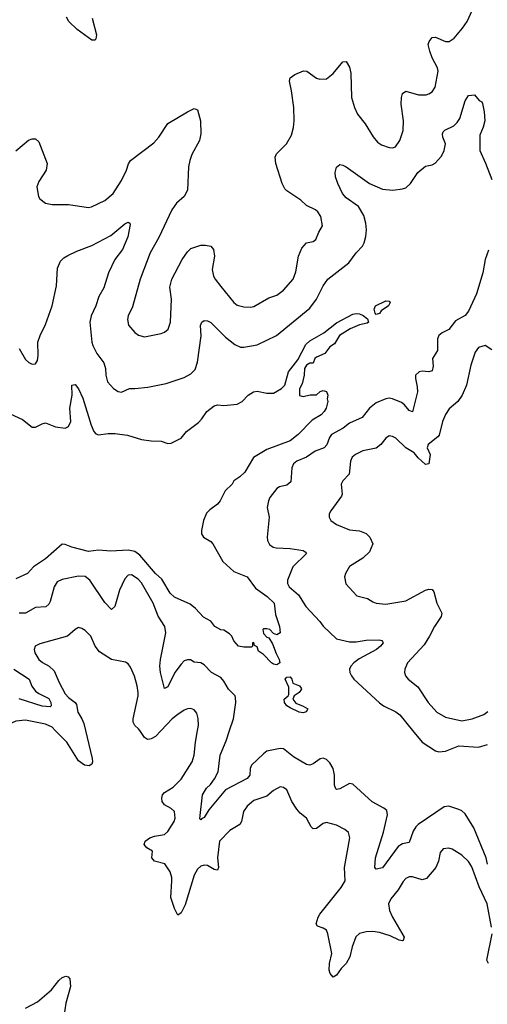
# Model space of a CAD drawing. Header units: inches. Extents: x 1834610 to 2027685, y 642842 to 774116.
# Tile 619 of 632: x 2014054 to 2016883, y 748343 to 754301. Entities that reach past the tile are written whole.
import ezdxf

# ---------------------------------------------------------------- set-up
doc = ezdxf.new("R2010")
doc.units = ezdxf.units.IN
doc.header["$MEASUREMENT"] = 0
doc.layers.add('C0714', color=7, linetype='Continuous')
doc.layers.add('C0715', color=7, linetype='Continuous')

msp = doc.modelspace()

# ---------------------------------------------------------------- linework, layer by layer
at = {"layer": 'C0714', "color": 5}
for points, elevation in [([(2014451.4, 750000), (2014491.6, 749830), (2014494, 749810), (2014490, 749796), (2014473.9, 749786.1), (2014446, 749790), (2014410, 749816.8), (2014339.4, 749930), (2014269.2, 750000)], 280), ([(2014909.6, 750000), (2014875.5, 749964.5), (2014850, 749948.7), (2014830, 749944.5), (2014820.5, 749950), (2014810, 749958.3), (2014780.4, 750000)], 280), ([(2016908.4, 748810), (2016881.6, 748950), (2016834.2, 749054.2), (2016790, 749174), (2016770, 749207.1), (2016730, 749246.4), (2016670, 749281.7), (2016650, 749288.2), (2016616.7, 749283.3), (2016597.7, 749262.3), (2016588.2, 749210), (2016572.3, 749170), (2016516.1, 749103.9), (2016490, 749096.5), (2016430, 749114.8), (2016410, 749113.7), (2016390, 749104.7), (2016373.7, 749086.3), (2016344, 749036), (2016299.1, 748980.9), (2016285, 748950), (2016291.5, 748910), (2016309.6, 748870), (2016380.3, 748750), (2016374.4, 748730), (2016370, 748726.6), (2016350, 748731.1), (2016296.4, 748756.4), (2016230, 748778), (2016190, 748782.8), (2016150, 748780.9), (2016110, 748770.9), (2016088.5, 748751.5), (2016065.1, 748690), (2016051.2, 748630), (2016030, 748590.8), (2015999.5, 748560.5), (2015970, 748518.3), (2015950, 748507.3), (2015932.4, 748530), (2015927, 748550), (2015928.6, 748590), (2015942.5, 748650), (2015919.1, 748770), (2015910, 748790.9), (2015890, 748804.1), (2015856.4, 748816.4), (2015848.7, 748830), (2015859.9, 748870), (2015870, 748888), (2015999.7, 749050), (2016022.2, 749090), (2016019.8, 749170), (2016051.2, 749350), (2016043.5, 749383.5), (2016021.4, 749401.4), (2015970, 749427.8), (2015910, 749442.7), (2015890, 749436.2), (2015850, 749405.8), (2015830, 749405.3), (2015817.7, 749417.7), (2015788.5, 749468.5), (2015750, 749499.2), (2015730, 749523.1), (2015701, 749570), (2015670, 749640.5), (2015650, 749654.7), (2015630, 749658.7), (2015590, 749635.8), (2015550, 749601.5), (2015470, 749575.8), (2015430, 749542), (2015408.2, 749510), (2015395.4, 749450), (2015385.3, 749430), (2015325, 749395), (2015263.2, 749330), (2015250.8, 749230), (2015256.6, 749170), (2015250, 749154.7), (2015230, 749157.7), (2015190, 749182), (2015170, 749184.4), (2015150, 749178.3), (2015130, 749161.6), (2015110, 749123.7), (2015055.7, 748944.3), (2015030, 748897), (2015010, 748882.7), (2014990, 748922.9), (2014968.7, 748990), (2014975.4, 749090), (2014974.3, 749110), (2014963.6, 749143.6), (2014932.7, 749192.7), (2014869.8, 749210), (2014854.1, 749230), (2014856.5, 749270), (2014823.5, 749290), (2014806.3, 749310), (2014813.3, 749330), (2014841.7, 749350), (2014870, 749360.4), (2014930, 749370.2), (2014951, 749389), (2014988.7, 749450), (2014995.1, 749470), (2014989.7, 749510), (2014970, 749527.3), (2014930.5, 749550.6), (2014916, 749570), (2014914, 749590), (2014918.4, 749610), (2014930, 749625.2), (2014982.6, 749657.4), (2015030, 749704.4), (2015097.6, 749810), (2015108.7, 749850), (2015117.2, 749930), (2015129.5, 750000)], 280), ([(2016884.2, 749190), (2016876.8, 749230), (2016802.1, 749410), (2016750, 749494.8), (2016730, 749513.3), (2016710, 749522.7), (2016650, 749542), (2016622.2, 749537.8), (2016464.4, 749430), (2016450, 749416.4), (2016433.8, 749390), (2016410, 749322), (2016370, 749313), (2016342.9, 749297.1), (2016250, 749169.6), (2016210, 749161.2), (2016202.7, 749170), (2016206, 749230), (2016254.9, 749385.1), (2016278.8, 749490), (2016274.6, 749514.7), (2016256.9, 749530), (2016187.3, 749567.3), (2016070, 749675.3), (2016050, 749679.5), (2015990, 749646.3), (2015970, 749642.7), (2015965.9, 749645.9), (2015958.3, 749670), (2015958.4, 749730), (2015950.5, 749770), (2015930, 749803.9), (2015910, 749824.5), (2015890, 749831.4), (2015872.6, 749827.4), (2015830, 749798.8), (2015810, 749790.9), (2015790, 749794.5), (2015710, 749841.4), (2015650, 749888.7), (2015630, 749890.9), (2015550, 749874.5), (2015530, 749857.8), (2015457.2, 749790), (2015449.1, 749770), (2015447, 749730), (2015430.4, 749710), (2015299, 749641), (2015199.3, 749520.7), (2015170, 749473.3), (2015153.8, 749466.2), (2015150, 749459.3), (2015144.7, 749464.7), (2015145.2, 749485.2), (2015160.7, 749610), (2015183.5, 749650), (2015207.5, 749672.5), (2015232.7, 749707.3), (2015255.7, 749750), (2015266.2, 749850), (2015303, 749936.9), (2015324.2, 750000)], 260), ([(2016431.2, 750000), (2016489.1, 749930), (2016570, 749877.2), (2016590, 749871.3), (2016630, 749873.8), (2016710, 749907.3), (2016830, 749898.6), (2016884, 749916)], 260), ([(2016890.4, 748590), (2016880.5, 748610), (2016911.7, 748770)], 280), ([(2014090, 748320.1), (2014162.5, 748357.5), (2014246, 748430), (2014290, 748487), (2014310, 748505.7), (2014332.7, 748512.7), (2014348.2, 748508.2), (2014357.6, 748497.6), (2014360.6, 748450), (2014332.5, 748350), (2014320.7, 748270)], 280)]:
    msp.add_lwpolyline(points, dxfattribs=dict(at, elevation=elevation))
at = {"layer": 'C0715', "color": 5}
for points, elevation in [([(2014030, 753506.7), (2014107.1, 753572.8), (2014130, 753580.3), (2014150, 753579.5), (2014170, 753562), (2014220.7, 753430), (2014214.9, 753390), (2014170, 753321.2), (2014157.6, 753290), (2014168.3, 753231.7), (2014176.7, 753216.7), (2014210, 753190.7), (2014250, 753182), (2014350, 753182), (2014470, 753165.5), (2014488, 753168), (2014570, 753207.2), (2014620.4, 753250), (2014670, 753328.5), (2014699.3, 753390), (2014711.8, 753428.2), (2014725.1, 753450), (2014864.9, 753555.1), (2014895.4, 753590), (2014950, 753673.7), (2015070, 753744.2), (2015110, 753763), (2015130, 753756), (2015147.2, 753690), (2015150.3, 753610), (2015140.9, 753570), (2015095.5, 753484.5), (2015082.4, 753450), (2015074.3, 753410), (2015069.1, 753270), (2015048.6, 753231.4), (2015002.4, 753190), (2014974.5, 753150), (2014896.4, 752983.6), (2014844, 752890), (2014782.9, 752730), (2014735.8, 752564.2), (2014710.3, 752510), (2014706, 752486), (2014713, 752453), (2014750, 752407.7), (2014772.3, 752392.3), (2014810, 752381.6), (2014910, 752401.5), (2014930, 752410.2), (2014952.4, 752427.6), (2014967, 752470), (2014971.5, 752610), (2014961.8, 752681.8), (2014973.6, 752730), (2015037.4, 752850), (2015070, 752895.5), (2015090, 752916.4), (2015150, 752936.4), (2015177.6, 752937.6), (2015210, 752930.4), (2015227.3, 752910), (2015232.7, 752870), (2015219.1, 752790), (2015226.2, 752750), (2015236.1, 752730), (2015270, 752686.7), (2015350.2, 752590.2), (2015370, 752572.9), (2015410, 752563.6), (2015450, 752562.3), (2015470, 752566.3), (2015561.4, 752618.6), (2015610, 752634), (2015650, 752664.2), (2015708.2, 752731.8), (2015724.2, 752775.8), (2015741.8, 752870), (2015761.5, 752918.5), (2015789.8, 752950.2), (2015830, 752959.7), (2015846.3, 752970), (2015864.2, 753015.8), (2015886.8, 753053.2), (2015875.1, 753110), (2015858.3, 753138.3), (2015844.5, 753150), (2015790, 753176.4), (2015754, 753210), (2015670, 753266.4), (2015658.4, 753278.4), (2015641.6, 753310), (2015603.5, 753430), (2015599.3, 753470), (2015607.4, 753490), (2015667.8, 753550), (2015697.7, 753602.3), (2015711.2, 753648.8), (2015715.6, 753690), (2015711.9, 753770), (2015699.3, 753870), (2015686.2, 753930), (2015689.8, 753950.2), (2015719.5, 753970), (2015771.4, 753991.4), (2015790.4, 753990), (2015850, 753947.1), (2015870, 753940.7), (2015910, 753942.4), (2015950, 753974.9), (2016010, 754046), (2016030, 754047.3), (2016050, 754014.8), (2016057.6, 753977.6), (2016061.1, 753830), (2016079.2, 753770), (2016098.6, 753730), (2016143.6, 753670), (2016191.6, 753591.6), (2016219.2, 753559.2), (2016243.8, 753543.8), (2016290, 753527.7), (2016310, 753525.3), (2016327.5, 753532.5), (2016354.2, 753570), (2016373.5, 753630), (2016376.4, 753690), (2016361.8, 753790), (2016363.7, 753830), (2016370, 753854.4), (2016390, 753867.6), (2016467.1, 753847.1), (2016513.1, 753846.9), (2016530, 753851.5), (2016550, 753864.6), (2016567.4, 753892.6), (2016586.6, 753990), (2016582, 754010), (2016549.9, 754070), (2016535.3, 754110), (2016526.3, 754150), (2016531.1, 754170), (2016550, 754192.6), (2016570, 754194.4), (2016630.9, 754169.1), (2016652.7, 754170), (2016683, 754190), (2016733.7, 754250), (2016760.3, 754290), (2016823.5, 754430)], 280), ([(2014492.7, 754310), (2014518.8, 754210), (2014515.6, 754184.4), (2014510, 754178), (2014490, 754178), (2014400.9, 754240.9), (2014351.1, 754290), (2014336.2, 754316.2)], 280), ([(2014050, 752310.6), (2014090, 752244.9), (2014110, 752227.3), (2014130, 752217.3), (2014150, 752218.8), (2014162, 752238), (2014165.6, 752270), (2014163.5, 752350), (2014177.7, 752390), (2014210, 752456.3), (2014250.7, 752570), (2014277.4, 752690), (2014283.4, 752796.6), (2014300.8, 752839.2), (2014320.9, 752859.1), (2014345.6, 752874.4), (2014399.3, 752900.7), (2014490, 752935.6), (2014605, 752995), (2014690, 753066), (2014710, 753075.5), (2014721, 753070), (2014722, 753062), (2014707.9, 752987.9), (2014675.8, 752910), (2014630.2, 752850), (2014592.2, 752770), (2014562.4, 752677.6), (2014533.3, 752626.7), (2014514.5, 752570), (2014487.2, 752510), (2014478.6, 752470), (2014490.2, 752350), (2014497.1, 752330), (2014521.2, 752281.3), (2014563.7, 752223.7), (2014572.8, 752190), (2014574.7, 752150), (2014586, 752110), (2014621.6, 752070), (2014650, 752050.4), (2014670, 752047.4), (2014718, 752070), (2014750, 752068.5), (2014830, 752077), (2014940.1, 752099.9), (2015050, 752136.5), (2015090, 752158.7), (2015115.2, 752184.8), (2015129.7, 752229.7), (2015151.5, 752388.5), (2015148.9, 752451.1), (2015155.6, 752470), (2015170, 752481.1), (2015190, 752478.5), (2015210, 752469), (2015299.6, 752379.7), (2015356.5, 752336.5), (2015390, 752319.7), (2015410, 752318.6), (2015490, 752334.4), (2015607.8, 752390), (2015810, 752555.6), (2015849.8, 752610), (2015889.9, 752690.1), (2015919.1, 752730), (2016046.3, 752830), (2016089.7, 752890), (2016128.4, 752930), (2016138.8, 752950), (2016149, 752990), (2016151.4, 753030), (2016147.6, 753070), (2016135.6, 753115.6), (2016104.5, 753170), (2016030, 753223.2), (2016007.7, 753250), (2015979, 753310), (2015965.3, 753350), (2015963.1, 753376.9), (2015971.6, 753408.4), (2015990, 753424), (2016010, 753420.5), (2016030, 753410.5), (2016170, 753310.3), (2016250, 753276.1), (2016311.2, 753268.8), (2016370, 753277), (2016390, 753284.6), (2016419.2, 753310), (2016463.4, 753376.6), (2016510, 753414.9), (2016550, 753422.7), (2016567.9, 753432.1), (2016605.7, 753474.3), (2016622.4, 753510), (2016630.8, 753550), (2016614.5, 753590), (2016611.3, 753610), (2016616.9, 753623.1), (2016627, 753633), (2016680.4, 753659.6), (2016701.8, 753678.2), (2016716.2, 753703.8), (2016750, 753810.7), (2016770, 753843), (2016806.4, 753846.4), (2016833, 753813), (2016850, 753804), (2016853.7, 753793.7), (2016864, 753744), (2016868.1, 753690), (2016858.4, 753650), (2016838.1, 753601.9), (2016838, 753510), (2016873.1, 753433.1), (2016910, 753334)], 260), ([(2016890, 752907), (2016870.1, 752849.9), (2016855.4, 752770), (2016818.1, 752641.9), (2016770, 752538.2), (2016748.3, 752511.7), (2016690, 752478.8), (2016650, 752426.5), (2016610, 752406.5), (2016590.1, 752389.9), (2016582, 752370), (2016580.9, 752299.1), (2016551.3, 752250), (2016556.5, 752203.5), (2016550, 752177), (2016530, 752169.8), (2016490, 752174.2), (2016470, 752170.8), (2016449.3, 752150.7), (2016447.9, 752130), (2016459.7, 752079.7), (2016460.2, 752050), (2016431.4, 751928.6), (2016410, 751936.9), (2016382.2, 751970), (2016363.9, 751983.9), (2016310, 752007), (2016290, 752011.2), (2016270, 752007.1), (2016210, 751982.5), (2016169.4, 751950), (2016126, 751894.1), (2016050, 751858.8), (2016011.7, 751830), (2015940.9, 751790), (2015927.8, 751772.2), (2015912.5, 751727.5), (2015896.5, 751710), (2015841.3, 751690), (2015790, 751654), (2015730.2, 751629.8), (2015710, 751614.3), (2015700.7, 751590), (2015695.1, 751504.9), (2015670, 751483.5), (2015625.5, 751474.5), (2015610, 751465.2), (2015566.4, 751410), (2015558.4, 751390), (2015552.2, 751350), (2015564.2, 751290), (2015550.4, 751170), (2015552.7, 751150), (2015565.1, 751125.1), (2015586.8, 751110), (2015605.2, 751105.2), (2015690, 751101.6), (2015769, 751089), (2015781.3, 751081.3), (2015788.4, 751070), (2015706.2, 750990), (2015673.4, 750910), (2015674, 750890), (2015683.8, 750870), (2015741, 750821), (2015784.2, 750750), (2015870, 750659.3), (2015891, 750631), (2015970, 750555.2), (2016050, 750536.6), (2016090, 750537.1), (2016150, 750546.7), (2016228.3, 750548.3), (2016244.5, 750544.5), (2016250, 750538), (2016252.4, 750530), (2016237, 750510), (2016212, 750490), (2016107.2, 750432.8), (2016076.1, 750410), (2016057.8, 750390), (2016049.1, 750370), (2016052.3, 750350), (2016060.7, 750330), (2016076.5, 750310), (2016230, 750168), (2016255.8, 750150), (2016330, 750112.3), (2016353.7, 750093.8), (2016431.2, 750000)], 260), ([(2013995.8, 751915.8), (2014070, 751881.1), (2014130, 751835.5), (2014150, 751834.9), (2014190, 751856.5), (2014210, 751861.1), (2014270, 751837.3), (2014330, 751830.3), (2014350, 751839.3), (2014362.4, 751870), (2014357.2, 751950), (2014371.4, 752030), (2014369.7, 752090.3), (2014390, 752094), (2014410, 752067.3), (2014436.9, 752010), (2014487.4, 751847.4), (2014502.4, 751810), (2014515.4, 751795.4), (2014530, 751788), (2014590, 751796.5), (2014630, 751796.9), (2014706, 751786), (2014790, 751761.1), (2014850, 751752.4), (2014910, 751750.6), (2014950, 751736), (2014970, 751738.8), (2015031, 751769), (2015063.7, 751810), (2015135.4, 751864.6), (2015155.2, 751884.8), (2015187, 751930), (2015230, 751964), (2015251, 751971), (2015290, 751966), (2015370, 751974), (2015399, 751990), (2015435.3, 752030), (2015468, 752050), (2015490, 752054), (2015550, 752040.7), (2015590, 752040.7), (2015638.4, 752070), (2015657.4, 752090), (2015679.7, 752170), (2015737.1, 752242.9), (2015785, 752335), (2015810, 752357.6), (2015893.8, 752406.2), (2015970, 752465.8), (2016070, 752518.3), (2016090, 752523.6), (2016110, 752521.5), (2016131.9, 752511.9), (2016157.6, 752490), (2016164, 752470), (2016156, 752464), (2016110, 752453.7), (2016054, 752430), (2015989.4, 752390.6), (2015959.4, 752340.6), (2015930, 752321.3), (2015899.4, 752280.6), (2015850, 752258), (2015840.4, 752250), (2015830, 752222), (2015810, 752222.4), (2015790, 752209.6), (2015777.4, 752190), (2015776, 752150), (2015762.8, 752097.3), (2015747, 752067), (2015747.5, 752027.5), (2015770, 752021.6), (2015811.6, 752031.6), (2015850, 752032), (2015872, 752052), (2015890, 752058), (2015910, 752052), (2015918, 752030), (2015914, 752006), (2015918, 751990), (2015908.4, 751950), (2015897, 751930), (2015878.7, 751910), (2015822.7, 751877.3), (2015738, 751790), (2015690, 751752.5), (2015550, 751699.5), (2015468, 751652), (2015416.4, 751563.6), (2015385.6, 751534.4), (2015350.3, 751510), (2015339, 751490), (2015296.2, 751450), (2015266.4, 751390), (2015250.8, 751369.2), (2015204.8, 751335.2), (2015185.1, 751314.9), (2015165.7, 751270), (2015153.8, 751210), (2015154, 751190), (2015166, 751170), (2015210, 751143), (2015221.6, 751130), (2015282.7, 751022.7), (2015350, 750961.8), (2015430.4, 750930), (2015480.2, 750860.2), (2015551.3, 750810), (2015592.6, 750770), (2015601.7, 750701.7), (2015626.8, 750630), (2015630.8, 750590), (2015610, 750578), (2015590, 750586), (2015568, 750610), (2015550, 750616), (2015530, 750616), (2015526, 750610), (2015530, 750586.8), (2015550, 750564.9), (2015561, 750561), (2015583.7, 750523.7), (2015604.9, 750464.9), (2015624.2, 750430), (2015627.8, 750410), (2015610, 750397.1), (2015590, 750401.4), (2015576.8, 750410), (2015530, 750460.7), (2015499, 750479), (2015490, 750506), (2015474, 750514), (2015470, 750532), (2015462, 750530), (2015462, 750510), (2015456.9, 750503.1), (2015410, 750503.7), (2015378, 750510), (2015350, 750542), (2015337.2, 750570), (2015324.1, 750584.1), (2015290, 750606), (2015270, 750609.4), (2015234, 750630), (2015210, 750662), (2015165.8, 750685.8), (2015118.2, 750738.2), (2015084.4, 750764.4), (2014990, 750805.7), (2014965.1, 750830), (2014914.8, 750914.8), (2014876.3, 750950), (2014780.5, 751060.5), (2014750, 751083.2), (2014710, 751091), (2014605.4, 751085.4), (2014530, 751091.5), (2014470, 751082.6), (2014369.2, 751109.2), (2014330, 751125.1), (2014310, 751126.6), (2014210, 751038.9), (2014136.9, 750990), (2014101.6, 750950), (2014030, 750916.8)], 240), ([(2016910, 752304), (2016870, 752329.4), (2016830, 752318), (2016810.4, 752290), (2016782.8, 752210), (2016756.5, 752090), (2016732, 752028), (2016704.4, 751990), (2016653.2, 751946.8), (2016630, 751912), (2016612.6, 751870), (2016592.7, 751787.3), (2016584.1, 751775.9), (2016525.5, 751730), (2016518.8, 751710), (2016537.4, 751670), (2016530, 751614), (2016510, 751609.8), (2016465.7, 751650), (2016440.1, 751680.1), (2016389.9, 751709.9), (2016330, 751768.3), (2016310, 751779.7), (2016290, 751782), (2016270, 751769.6), (2016238.8, 751730), (2016211.7, 751708.3), (2016130, 751691.9), (2016085.3, 751670), (2016065.8, 751654.2), (2016055.2, 751630), (2016047.4, 751550), (2016008.4, 751510), (2015998, 751490), (2016005.3, 751430), (2016001.7, 751418.3), (2015935.5, 751330), (2015926, 751310), (2015926, 751290), (2015936.3, 751270), (2015970, 751246.7), (2016050, 751214.9), (2016110, 751207.9), (2016150, 751191.8), (2016172, 751170), (2016190.3, 751130), (2016170, 751080.7), (2016130, 751042), (2016050, 750991.6), (2016024.4, 750950), (2016019.3, 750930), (2016026.9, 750886.9), (2016094, 750814), (2016158.7, 750798.7), (2016190, 750778), (2016210.3, 750770.3), (2016270, 750763.6), (2016390, 750783.6), (2016510, 750849.1), (2016530, 750855.8), (2016550, 750853.1), (2016559.1, 750839.1), (2016578.2, 750770), (2016608, 750710), (2016603.6, 750690), (2016563.6, 750630), (2016534.4, 750570), (2016501, 750519), (2016401.1, 750410), (2016383.7, 750370), (2016382.6, 750350), (2016388.8, 750330), (2016404.9, 750310), (2016463.8, 750263.8), (2016524.9, 750170), (2016577, 750110), (2016630, 750080.8), (2016730, 750059.3), (2016790.6, 750069.4), (2016862.8, 750097.2), (2016885.4, 750114.6)], 280), ([(2015324.2, 750000), (2015347.7, 750070), (2015361, 750170), (2015359.7, 750199.7), (2015356.8, 750210), (2015318, 750250), (2015290, 750298.3), (2015270, 750319.8), (2015213.6, 750350), (2015170, 750397.2), (2015150, 750409), (2015110, 750414.3), (2015087.3, 750427.3), (2015070, 750427.7), (2015050, 750420.7), (2015030, 750400.3), (2014991.8, 750350), (2014950, 750263.5), (2014930, 750253.6), (2014904.9, 750350), (2014901.5, 750390), (2014905, 750430), (2014938.8, 750590), (2014932.4, 750630), (2014892.5, 750692.5), (2014862.2, 750770), (2014790, 750893.8), (2014770, 750916.3), (2014730, 750941.6), (2014710, 750939.8), (2014690, 750918.3), (2014658.8, 750850), (2014630, 750749.4), (2014610, 750732), (2014570, 750774.3), (2014479.2, 750910), (2014450, 750931.4), (2014410, 750934.2), (2014310, 750914.2), (2014281, 750899), (2014263.2, 750870), (2014238.7, 750781.3), (2014230, 750764.5), (2014211.2, 750748.8), (2014150, 750744.2), (2014089.3, 750710.7), (2014050, 750710.6)], 260), ([(2014780.4, 750000), (2014773.3, 750010), (2014749.7, 750030), (2014739.8, 750050), (2014740.3, 750070), (2014770.5, 750209.5), (2014769.8, 750230), (2014764.1, 750270), (2014747.6, 750327.6), (2014723.7, 750383.7), (2014710, 750402.4), (2014693.6, 750413.6), (2014609.8, 750429.8), (2014536.1, 750476.1), (2014510.9, 750510), (2014485.4, 750570), (2014450, 750604.2), (2014430, 750617.6), (2014410, 750622.9), (2014390, 750611.6), (2014343.7, 750570), (2014175.9, 750524.1), (2014148.6, 750510), (2014141.7, 750490), (2014144.9, 750470), (2014168.8, 750430), (2014191.5, 750411.5), (2014231.9, 750390), (2014261.9, 750361.8), (2014292.2, 750290), (2014330, 750222), (2014350, 750200.2), (2014389.3, 750170), (2014397, 750157), (2014405.7, 750110), (2014430.7, 750070.7), (2014441.5, 750041.5), (2014451.4, 750000)], 280), ([(2014018.2, 750370), (2014111.1, 750310), (2014127.9, 750267.8), (2014150, 750237.6), (2014170, 750222.7), (2014230, 750193.5), (2014242.9, 750170), (2014244.9, 750150), (2014237.5, 750142.5), (2014190, 750146.5), (2014050, 750191.9)], 260), ([(2015129.5, 750000), (2015134.8, 750030), (2015133.3, 750073.3), (2015124.9, 750104.9), (2015110, 750125.1), (2015090, 750132.8), (2015070, 750131.1), (2015050, 750122), (2015010, 750097.3), (2014976.9, 750070), (2014909.6, 750000)], 280), ([(2014269.2, 750000), (2014250, 750019.1), (2014210, 750038.1), (2014090, 750063.2), (2014030, 750056.5), (2013930, 750012.6), (2013922.1, 750000)], 280)]:
    msp.add_lwpolyline(points, dxfattribs=dict(at, elevation=elevation))
at = {"layer": 'C0715', "color": 5, "elevation": 240}
for points in [[(2016210, 752517.2), (2016205.1, 752525.1), (2016198, 752550), (2016207.6, 752570), (2016270, 752600.4), (2016290, 752598.8), (2016295.5, 752590), (2016284.4, 752570), (2016241.6, 752538.4), (2016230, 752523.7)], [(2015770, 750106), (2015745.2, 750110), (2015690, 750137.6), (2015669.6, 750150), (2015655.6, 750170), (2015654.5, 750190), (2015679, 750210), (2015682, 750218), (2015681.6, 750261.6), (2015659.7, 750310), (2015670, 750322.4), (2015690, 750323.8), (2015701.3, 750310), (2015706.2, 750286.2), (2015746, 750270), (2015756, 750256), (2015758, 750250), (2015745.5, 750230), (2015714.8, 750210), (2015706.8, 750190), (2015724.6, 750164.6), (2015770, 750147.7), (2015796.3, 750130), (2015787.5, 750112.5)]]:
    msp.add_lwpolyline(points, close=True, dxfattribs=at)

doc.saveas('drawing.dxf')
